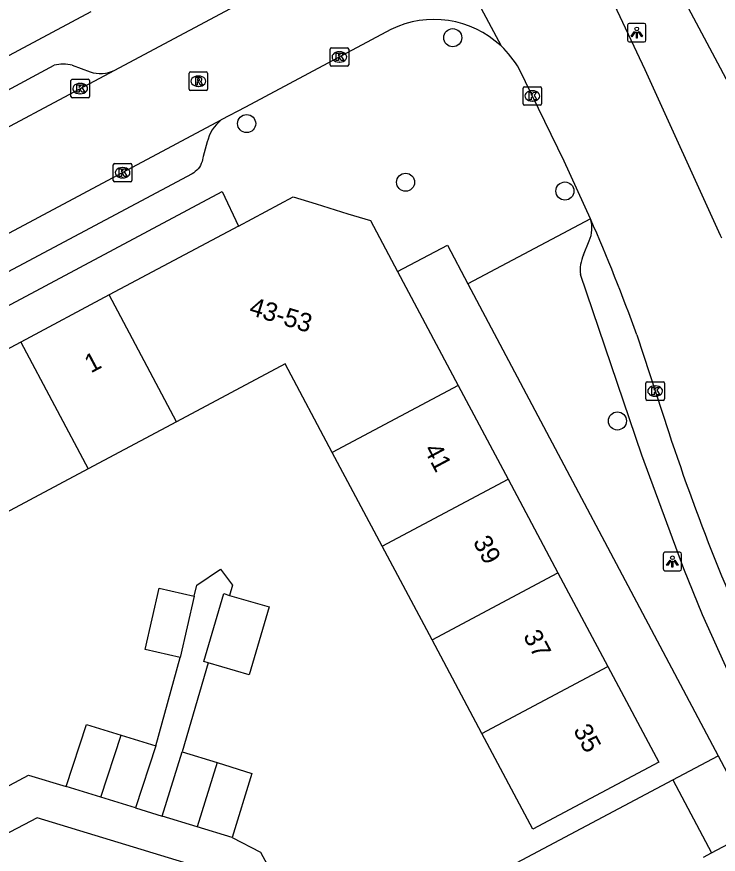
# Model space of a CAD drawing. Extents: x 160304 to 160954, y 383686 to 384161.
# Drawn here: x 160649.55 to 160687.46, y 383862.58 to 383907.81 of the extents above; entities that cross this region are included whole.
import ezdxf

# ---------------------------------------------------------------- set-up
doc = ezdxf.new("R2010")
doc.units = 0
for name, color, linetype in [('IMGEO_Boom', 7, 'Continuous'), ('IMGEO_Kolk', 7, 'Continuous'), ('IMGEO_Lichtpunt', 7, 'Continuous'), ('IMGEO_Pand', 7, 'Continuous'), ('IMGEO_Pand_nummerreeks', 7, 'Continuous'), ('IMGEO_Rijbaan_lokaal_open', 7, 'Continuous'), ('IMGEO_Rioolput', 7, 'Continuous'), ('IMGEO_Voetpad_open', 7, 'Continuous')]:
    doc.layers.add(name, color=color, linetype=linetype)

msp = doc.modelspace()

# ---------------------------------------------------------------- linework, layer by layer
at = {"layer": 'IMGEO_Boom'}
for centre in [(160673.114, 383906.682), (160661.975, 383902.045), (160670.564, 383898.876), (160679.175, 383898.4), (160682.014, 383885.98)]:
    msp.add_circle(centre, 0.489, dxfattribs=at)
at = {"layer": 'IMGEO_Kolk'}
for p, q in [((160666.491, 383905.215), (160666.491, 383906.067)), ((160666.566, 383906.141), (160667.418, 383906.141)), ((160666.979, 383905.921), (160667.004, 383905.921)), ((160667.492, 383906.067), (160667.492, 383905.215)), ((160667.002, 383905.361), (160666.977, 383905.361)), ((160667.418, 383905.141), (160666.566, 383905.141)), ((160652.555, 383904.435), (160653.407, 383904.435)), ((160652.48, 383903.509), (160652.48, 383904.361)), ((160652.968, 383904.215), (160652.993, 383904.215)), ((160653.481, 383904.361), (160653.481, 383903.509)), ((160676.915, 383903.108), (160676.915, 383903.96)), ((160676.99, 383904.034), (160677.842, 383904.034)), ((160677.916, 383903.96), (160677.916, 383903.108)), ((160652.991, 383903.655), (160652.966, 383903.655)), ((160677.403, 383903.814), (160677.428, 383903.814)), ((160653.407, 383903.435), (160652.555, 383903.435)), ((160677.842, 383903.034), (160676.99, 383903.034)), ((160677.426, 383903.254), (160677.401, 383903.254)), ((160654.846, 383899.89), (160655.698, 383899.89)), ((160654.771, 383898.964), (160654.771, 383899.816)), ((160655.259, 383899.67), (160655.284, 383899.67)), ((160655.772, 383899.816), (160655.772, 383898.964)), ((160655.282, 383899.11), (160655.257, 383899.11)), ((160655.698, 383898.89), (160654.846, 383898.89)), ((160683.626, 383888.095), (160684.478, 383888.095)), ((160683.551, 383887.169), (160683.551, 383888.021)), ((160684.039, 383887.875), (160684.064, 383887.875)), ((160684.552, 383888.021), (160684.552, 383887.169)), ((160684.062, 383887.315), (160684.037, 383887.315)), ((160684.478, 383887.095), (160683.626, 383887.095))]:
    msp.add_line(p, q, dxfattribs=at)
for points in [[(160666.491, 383905.215), (160666.491, 383906.067)], [(160666.566, 383906.141), (160667.418, 383906.141)], [(160666.812, 383905.841), (160666.935, 383905.841), (160666.935, 383905.69), (160667.065, 383905.841), (160667.229, 383905.841), (160667.083, 383905.69), (160667.236, 383905.441), (160667.084, 383905.441), (160666.999, 383905.605), (160666.935, 383905.538), (160666.935, 383905.441), (160666.812, 383905.441), (160666.812, 383905.841)], [(160667.492, 383906.067), (160667.492, 383905.215)], [(160667.418, 383905.141), (160666.566, 383905.141)], [(160652.555, 383904.435), (160653.407, 383904.435)], [(160652.48, 383903.509), (160652.48, 383904.361)], [(160652.801, 383904.135), (160652.924, 383904.135), (160652.924, 383903.984), (160653.054, 383904.135), (160653.218, 383904.135), (160653.072, 383903.984), (160653.225, 383903.735), (160653.073, 383903.735), (160652.988, 383903.899), (160652.924, 383903.832), (160652.924, 383903.735), (160652.801, 383903.735), (160652.801, 383904.135)], [(160653.481, 383904.361), (160653.481, 383903.509)], [(160676.915, 383903.108), (160676.915, 383903.96)], [(160676.99, 383904.034), (160677.842, 383904.034)], [(160677.916, 383903.96), (160677.916, 383903.108)], [(160677.236, 383903.734), (160677.359, 383903.734), (160677.359, 383903.583), (160677.489, 383903.734), (160677.653, 383903.734), (160677.507, 383903.583), (160677.66, 383903.334), (160677.508, 383903.334), (160677.423, 383903.498), (160677.359, 383903.431), (160677.359, 383903.334), (160677.236, 383903.334), (160677.236, 383903.734)], [(160653.407, 383903.435), (160652.555, 383903.435)], [(160677.842, 383903.034), (160676.99, 383903.034)], [(160654.846, 383899.89), (160655.698, 383899.89)], [(160654.771, 383898.964), (160654.771, 383899.816)], [(160655.092, 383899.59), (160655.215, 383899.59), (160655.215, 383899.439), (160655.345, 383899.59), (160655.509, 383899.59), (160655.363, 383899.439), (160655.516, 383899.19), (160655.364, 383899.19), (160655.279, 383899.354), (160655.215, 383899.287), (160655.215, 383899.19), (160655.092, 383899.19), (160655.092, 383899.59)], [(160655.772, 383899.816), (160655.772, 383898.964)], [(160655.698, 383898.89), (160654.846, 383898.89)], [(160683.626, 383888.095), (160684.478, 383888.095)], [(160683.551, 383887.169), (160683.551, 383888.021)], [(160683.872, 383887.795), (160683.995, 383887.795), (160683.995, 383887.644), (160684.125, 383887.795), (160684.289, 383887.795), (160684.143, 383887.644), (160684.296, 383887.395), (160684.144, 383887.395), (160684.059, 383887.559), (160683.995, 383887.492), (160683.995, 383887.395), (160683.872, 383887.395), (160683.872, 383887.795)], [(160684.552, 383888.021), (160684.552, 383887.169)], [(160684.478, 383887.095), (160683.626, 383887.095)]]:
    msp.add_lwpolyline(points, dxfattribs=at)
for centre, start, end in [((160666.568, 383906.065), 91.552, 178.448), ((160666.568, 383906.065), 91.552, 178.448), ((160667.416, 383906.065), 1.552, 88.448), ((160667.416, 383906.065), 1.552, 88.448), ((160666.568, 383905.217), 181.552, 268.448), ((160666.568, 383905.217), 181.552, 268.448), ((160667.416, 383905.217), 271.552, 358.448), ((160667.416, 383905.217), 271.552, 358.448), ((160652.557, 383904.359), 91.552, 178.448), ((160652.557, 383904.359), 91.552, 178.448), ((160653.405, 383904.359), 1.552, 88.448), ((160653.405, 383904.359), 1.552, 88.448), ((160676.992, 383903.958), 91.552, 178.448), ((160676.992, 383903.958), 91.552, 178.448), ((160677.84, 383903.958), 1.552, 88.448), ((160677.84, 383903.958), 1.552, 88.448), ((160652.557, 383903.511), 181.552, 268.448), ((160652.557, 383903.511), 181.552, 268.448), ((160653.405, 383903.511), 271.552, 358.448), ((160653.405, 383903.511), 271.552, 358.448), ((160676.992, 383903.11), 181.552, 268.448), ((160676.992, 383903.11), 181.552, 268.448), ((160677.84, 383903.11), 271.552, 358.448), ((160677.84, 383903.11), 271.552, 358.448), ((160654.848, 383899.814), 91.552, 178.448), ((160654.848, 383899.814), 91.552, 178.448), ((160655.696, 383899.814), 1.552, 88.448), ((160655.696, 383899.814), 1.552, 88.448), ((160654.848, 383898.966), 181.552, 268.448), ((160654.848, 383898.966), 181.552, 268.448), ((160655.696, 383898.966), 271.552, 358.448), ((160655.696, 383898.966), 271.552, 358.448), ((160683.628, 383888.019), 91.552, 178.448), ((160683.628, 383888.019), 91.552, 178.448), ((160684.476, 383888.019), 1.552, 88.448), ((160684.476, 383888.019), 1.552, 88.448), ((160683.628, 383887.171), 181.552, 268.448), ((160683.628, 383887.171), 181.552, 268.448), ((160684.476, 383887.171), 271.552, 358.448), ((160684.476, 383887.171), 271.552, 358.448)]:
    msp.add_arc(centre, 0.0765, start, end, dxfattribs=at)
for centre, major_axis, ratio, start_param, end_param in [((160666.978, 383905.641), (-0.387, 0.002), 0.722429, 4.712389, 7.853982), ((160667.003, 383905.641), (-0.39, 0.002), 0.717154, 1.570796, 4.712389), ((160652.967, 383903.935), (-0.387, 0.002), 0.722429, 4.712389, 7.853982), ((160652.992, 383903.935), (-0.39, 0.002), 0.717154, 1.570796, 4.712389), ((160677.402, 383903.534), (-0.387, 0.002), 0.722429, 4.712389, 7.853982), ((160677.427, 383903.534), (-0.39, 0.002), 0.717154, 1.570796, 4.712389), ((160655.258, 383899.39), (-0.387, 0.002), 0.722429, 4.712389, 7.853982), ((160655.283, 383899.39), (-0.39, 0.002), 0.717154, 1.570796, 4.712389), ((160684.038, 383887.595), (-0.387, 0.002), 0.722429, 4.712389, 7.853982), ((160684.063, 383887.595), (-0.39, 0.002), 0.717154, 1.570796, 4.712389)]:
    msp.add_ellipse(centre, major_axis=major_axis, ratio=ratio, start_param=start_param, end_param=end_param, dxfattribs=at)
at = {"layer": 'IMGEO_Lichtpunt'}
for p, q in [((160682.56, 383907.358), (160682.56, 383906.551)), ((160682.56, 383907.358), (160682.56, 383906.551)), ((160683.462, 383907.453), (160682.654, 383907.453)), ((160683.462, 383907.453), (160682.654, 383907.453)), ((160683.556, 383906.551), (160683.556, 383907.358)), ((160683.556, 383906.551), (160683.556, 383907.358)), ((160682.654, 383906.457), (160683.462, 383906.457)), ((160682.654, 383906.457), (160683.462, 383906.457)), ((160684.485, 383878.794), (160684.485, 383877.987)), ((160684.485, 383878.794), (160684.485, 383877.987)), ((160685.387, 383878.889), (160684.579, 383878.889)), ((160685.387, 383878.889), (160684.579, 383878.889)), ((160685.481, 383877.987), (160685.481, 383878.794)), ((160685.481, 383877.987), (160685.481, 383878.794)), ((160684.579, 383877.893), (160685.387, 383877.893)), ((160684.579, 383877.893), (160685.387, 383877.893))]:
    msp.add_line(p, q, dxfattribs=at)
for points in [[(160682.934, 383907.022), (160682.973, 383906.994), (160682.785, 383906.732), (160682.747, 383906.759), (160682.934, 383907.022)], [(160683.036, 383906.974), (160683.083, 383906.974), (160683.083, 383906.652), (160683.036, 383906.652), (160683.036, 383906.974)], [(160683.146, 383906.994), (160683.184, 383907.021), (160683.371, 383906.759), (160683.332, 383906.731), (160683.146, 383906.994)], [(160684.859, 383878.458), (160684.898, 383878.43), (160684.71, 383878.168), (160684.672, 383878.195), (160684.859, 383878.458)], [(160684.961, 383878.41), (160685.008, 383878.41), (160685.008, 383878.088), (160684.961, 383878.088), (160684.961, 383878.41)], [(160685.071, 383878.43), (160685.109, 383878.457), (160685.296, 383878.195), (160685.257, 383878.167), (160685.071, 383878.43)]]:
    msp.add_lwpolyline(points, dxfattribs=at)
for centre in [(160683.059, 383907.156), (160684.984, 383878.592)]:
    msp.add_circle(centre, 0.0994, dxfattribs=at)
for centre, start, end in [((160682.654, 383907.358), 90, 180), ((160682.654, 383907.358), 90, 180), ((160683.462, 383907.358), 0, 90), ((160683.462, 383907.358), 0, 90), ((160682.654, 383906.551), 180, 270), ((160682.654, 383906.551), 180, 270), ((160683.462, 383906.551), 270, 0), ((160683.462, 383906.551), 270, 360), ((160684.579, 383878.794), 90, 180), ((160684.579, 383878.794), 90, 180), ((160685.387, 383878.794), 0, 90), ((160685.387, 383878.794), 0, 90), ((160684.579, 383877.987), 180, 270), ((160684.579, 383877.987), 180, 270), ((160685.387, 383877.987), 270, 0), ((160685.387, 383877.987), 270, 360)]:
    msp.add_arc(centre, 0.0946, start, end, dxfattribs=at)
at = {"layer": 'IMGEO_Pand'}
for points in [[(160684.818, 383910.205), (160690.46, 383899.614)], [(160661.53, 383896.507), (160664.484, 383898.08), (160665.728, 383897.701), (160667.45, 383897.177), (160668.664, 383896.806), (160670.133, 383894.048)], [(160661.53, 383896.507), (160654.548, 383892.788)], [(160670.133, 383894.048), (160673.404, 383887.905)], [(160654.548, 383892.788), (160649.769, 383890.243)], [(160658.194, 383885.941), (160654.548, 383892.788)], [(160649.769, 383890.243), (160644.989, 383887.698)], [(160649.769, 383890.243), (160653.415, 383883.396)], [(160666.603, 383884.283), (160664.057, 383889.064), (160658.194, 383885.941)], [(160673.404, 383887.905), (160666.603, 383884.283)], [(160673.404, 383887.905), (160676.1, 383882.843)], [(160658.194, 383885.941), (160653.415, 383883.396)], [(160669.299, 383879.221), (160666.603, 383884.283)], [(160653.415, 383883.396), (160648.636, 383880.851)], [(160669.299, 383879.221), (160676.1, 383882.843)], [(160676.1, 383882.843), (160678.796, 383877.781)], [(160671.995, 383874.159), (160669.299, 383879.221)], [(160671.995, 383874.159), (160678.796, 383877.781)], [(160678.796, 383877.781), (160681.493, 383872.718)], [(160658.39, 383873.208), (160656.494, 383873.641), (160657.25, 383876.955), (160659.146, 383876.522)], [(160659.146, 383876.522), (160658.39, 383873.208)], [(160659.901, 383872.924), (160659.667, 383872.993), (160660.741, 383876.655), (160661.054, 383876.563)], [(160661.054, 383876.563), (160663.189, 383875.937), (160662.115, 383872.275), (160659.901, 383872.924)], [(160674.691, 383869.097), (160671.995, 383874.159)], [(160681.493, 383872.718), (160684.244, 383867.552), (160677.443, 383863.93), (160674.691, 383869.097)], [(160674.691, 383869.097), (160681.493, 383872.718)], [(160652.219, 383866.231), (160653.32, 383869.581), (160655.195, 383869.01)], [(160654.093, 383865.656), (160655.195, 383869.01)], [(160655.195, 383869.01), (160657.07, 383868.438)], [(160657.07, 383868.438), (160655.967, 383865.082)], [(160657.413, 383864.638), (160658.489, 383868.111)], [(160658.489, 383868.111), (160660.377, 383867.526)], [(160660.377, 383867.526), (160659.302, 383864.059)], [(160660.377, 383867.526), (160662.265, 383866.94), (160661.192, 383863.479)], [(160654.093, 383865.656), (160652.219, 383866.231)], [(160655.967, 383865.082), (160654.093, 383865.656)], [(160659.302, 383864.059), (160657.413, 383864.638)], [(160661.192, 383863.479), (160659.302, 383864.059)]]:
    msp.add_lwpolyline(points, dxfattribs=at)
at = {"layer": 'IMGEO_Rijbaan_lokaal_open'}
for points in [[(160669.847, 383917.258), (160675.723, 383906.234)], [(160654.821, 383904.917), (160666.813, 383911.312)], [(160687.649, 383895.859), (160687.584, 383895.992), (160683.512, 383904.948), (160681.85, 383908.464), (160680.633, 383910.769)], [(160669.77, 383907.125), (160661.913, 383902.934), (160660.608, 383902.238)], [(160637.105, 383895.469), (160654.821, 383904.917)], [(160680.56, 383896.894), (160679.128, 383900.011), (160676.707, 383904.995)], [(160609.197, 383874.818), (160660.608, 383902.238)], [(160683.057, 383890.628), (160684.791, 383885.354)], [(160685.008, 383866.594), (160687.448, 383867.888)], [(160687.448, 383867.888), (160689.542, 383863.958)], [(160669.297, 383858.262), (160685.008, 383866.594)], [(160685.008, 383866.594), (160687.096, 383862.66)], [(160687.096, 383862.66), (160689.542, 383863.958)], [(160686.663, 383862.43), (160687.096, 383862.66)]]:
    msp.add_lwpolyline(points, dxfattribs=at)
for centre, radius, start, end in [((160672.098, 383902.348), 5.315, 46.9946, 115.9806), ((160672.109, 383902.354), 5.303, 29.8763, 47.0361), ((160589.911, 383857.14), 98.983, 19.77469, 23.67986), ((160798.565, 383922.838), 119.79, 198.23512, 205.6678)]:
    msp.add_arc(centre, radius, start, end, dxfattribs=at)
at = {"layer": 'IMGEO_Rioolput'}
for p, q in [((160658.942, 383904.832), (160659.794, 383904.832)), ((160658.867, 383903.906), (160658.867, 383904.758)), ((160659.355, 383904.612), (160659.38, 383904.612)), ((160659.868, 383904.758), (160659.868, 383903.906)), ((160659.378, 383904.052), (160659.353, 383904.052)), ((160659.794, 383903.832), (160658.942, 383903.832))]:
    msp.add_line(p, q, dxfattribs=at)
for points in [[(160658.942, 383904.832), (160659.794, 383904.832)], [(160658.867, 383903.906), (160658.867, 383904.758)], [(160659.456, 383904.53), (160659.204, 383904.532), (160659.204, 383904.132)], [(160659.382, 383904.451), (160659.328, 383904.451), (160659.328, 383904.37)], [(160659.868, 383904.758), (160659.868, 383903.906)], [(160659.204, 383904.132), (160659.328, 383904.132), (160659.328, 383904.294), (160659.339, 383904.294)], [(160659.328, 383904.37), (160659.38, 383904.37)], [(160659.386, 383904.265), (160659.457, 383904.132), (160659.597, 383904.132), (160659.532, 383904.258)], [(160659.794, 383903.832), (160658.942, 383903.832)]]:
    msp.add_lwpolyline(points, dxfattribs=at)
for centre, radius, start, end in [((160658.944, 383904.756), 0.0765, 91.552, 178.448), ((160658.944, 383904.756), 0.0765, 91.552, 178.448), ((160659.792, 383904.756), 0.0765, 1.552, 88.448), ((160659.792, 383904.756), 0.0765, 1.552, 88.448), ((160659.364, 383904.559), 0.19, 274.7715, 282.9687), ((160659.388, 383904.355), 0.0964, 77.0061, 93.1865), ((160659.402, 383904.412), 0.0378, 276.6634, 79.6772), ((160659.455, 383904.42), 0.109, 350.3612, 89.416), ((160659.453, 383904.42), 0.112, 277.5842, 350.9817), ((160659.338, 383904.241), 0.0533, 26.0293, 88.6989), ((160659.437, 383904.205), 0.108, 29.5134, 73.7905), ((160658.944, 383903.908), 0.0765, 181.552, 268.448), ((160658.944, 383903.908), 0.0765, 181.552, 268.448), ((160659.792, 383903.908), 0.0765, 271.552, 358.448), ((160659.792, 383903.908), 0.0765, 271.552, 358.448)]:
    msp.add_arc(centre, radius, start, end, dxfattribs=at)
for centre, major_axis, ratio, start_param, end_param in [((160659.354, 383904.332), (-0.387, 0.002), 0.722429, 4.712389, 7.853982), ((160659.379, 383904.332), (-0.39, 0.002), 0.717154, 1.570796, 4.712389)]:
    msp.add_ellipse(centre, major_axis=major_axis, ratio=ratio, start_param=start_param, end_param=end_param, dxfattribs=at)
at = {"layer": 'IMGEO_Voetpad_open'}
for points in [[(160653.56, 383908.079), (160643.629, 383902.793), (160635.231, 383898.324), (160634.341, 383899.993)], [(160637.769, 383896.609), (160637.96, 383897.447), (160638.621, 383898.233), (160651.578, 383905.192)], [(160652.556, 383905.192), (160653.52, 383904.835)], [(160660.608, 383902.238), (160660.468, 383902.121), (160660.339, 383901.992), (160660.221, 383901.852), (160660.117, 383901.702), (160660.027, 383901.544), (160659.951, 383901.378), (160659.89, 383901.205), (160659.852, 383901.06), (160659.623, 383900.261), (160659.615, 383900.198), (160659.595, 383900.091), (160659.565, 383899.986), (160659.525, 383899.884), (160659.477, 383899.786), (160659.42, 383899.693), (160659.355, 383899.605), (160659.283, 383899.524), (160659.203, 383899.449), (160659.118, 383899.381), (160659.026, 383899.322), (160612.533, 383874.592)], [(160608.385, 383870.479), (160660.662, 383898.369), (160661.53, 383896.507)], [(160680.56, 383896.894), (160673.936, 383893.383)], [(160670.133, 383894.048), (160672.828, 383895.473), (160673.936, 383893.383)], [(160680.186, 383894.951), (160680.492, 383895.713)], [(160688.037, 383872.362), (160686.605, 383875.512), (160685.604, 383877.988), (160683.325, 383884.133), (160680.02, 383893.885)], [(160673.936, 383893.383), (160687.448, 383867.888)], [(160659.146, 383876.522), (160659.282, 383877.12), (160660.559, 383877.984), (160661.216, 383877.117), (160661.054, 383876.563)], [(160657.07, 383868.438), (160658.39, 383873.208)], [(160659.901, 383872.924), (160658.489, 383868.111)], [(160646.918, 383865.106), (160650.194, 383866.852), (160652.219, 383866.231)], [(160655.967, 383865.082), (160657.413, 383864.638)], [(160660.368, 383855.882), (160663.366, 383857.479), (160661.32, 383861.3), (160658.581, 383862.138), (160650.651, 383864.543), (160645.18, 383861.678), (160647.154, 383857.81)], [(160661.192, 383863.479), (160662.724, 383862.698), (160665.106, 383858.297)]]:
    msp.add_lwpolyline(points, dxfattribs=at)
for centre, radius, start, end in [((160652.067, 383903.326), 1.929, 75.3175, 104.6825), ((160654.068, 383906.506), 1.759, 251.8558, 295.3572), ((160678.966, 383896.393), 1.671, 335.9724, 17.4369), ((160681.773, 383894.158), 1.774, 153.4442, 188.8535)]:
    msp.add_arc(centre, radius, start, end, dxfattribs=at)

# ---------------------------------------------------------------- texts
at = {"layer": 'IMGEO_Pand_nummerreeks'}
for s, rotation, p in [('43-53', 343.0748, (160662.054, 383891.733)), ('1', 28.0369, (160653.557, 383888.545)), ('41', 298.0397, (160671.528, 383884.449)), ('39', 298.0397, (160674.185, 383879.46)), ('37', 298.0397, (160676.895, 383874.372)), ('35', 298.0397, (160679.605, 383869.284))]:
    msp.add_text(s, height=1, rotation=rotation, dxfattribs=at).set_placement(p)

doc.saveas('drawing.dxf')
